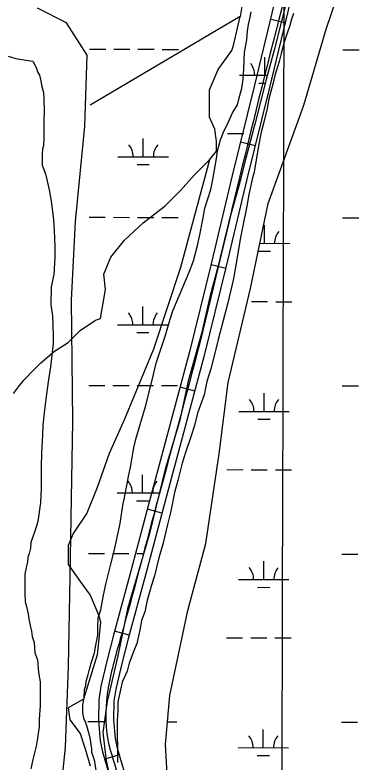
# Model space of a CAD drawing. Extents: x 3180038 to 3217926, y 922069 to 947485.
# Drawn here: x 3186348 to 3187030, y 928933 to 930412 of the extents above; entities that cross this region are included whole.
import ezdxf

# ---------------------------------------------------------------- set-up
doc = ezdxf.new("R2010")
doc.units = 0
for name, color, linetype in [('V-GRID-MAJR', 7, 'Continuous'), ('V-ROAD-CNTR', 7, 'Continuous'), ('V-SITE-VEGE', 7, 'Continuous'), ('V-TOPO-SHOR', 7, 'Continuous'), ('V-WETL-SWMP', 7, 'Continuous')]:
    doc.layers.add(name, color=color, linetype=linetype)

msp = doc.modelspace()

# ---------------------------------------------------------------- linework, layer by layer
at = {"layer": 'V-GRID-MAJR'}
msp.add_spline([(3186873.7, 927512.8), (3186889.6, 933574.8), (3186905.4, 939637.9), (3186921.3, 945701), (3186921.3, 945702.1)], degree=3, dxfattribs=at)
at = {"layer": 'V-ROAD-CNTR'}
for p, q in [((3186884.8, 930395.6), (3186855.7, 930402.9)), ((3186824.2, 930153), (3186795.1, 930160.3)), ((3186765.8, 929910), (3186736.7, 929917.2)), ((3186704.4, 929667.3), (3186675.5, 929675.1)), ((3186639.5, 929425.9), (3186610.6, 929433.7)), ((3186574.6, 929184.5), (3186545.6, 929192.3)), ((3186555.1, 928947.4), (3186526.3, 928939))]:
    msp.add_line(p, q, dxfattribs=at)
for points in [[(3186869.6, 930468.4), (3186823, 930272.7), (3186778.6, 930093.8), (3186737.2, 929919.2), (3186694.2, 929745.1), (3186653.4, 929592.9), (3186612.4, 929440.5), (3186578.3, 929313.8), (3186544.2, 929187.1), (3186530.9, 929135.5), (3186518.5, 929083.2), (3186514.2, 929056.1), (3186513.5, 929015.3), (3186517.4, 928975.1), (3186522, 928953.6), (3186539.1, 928894.7)], [(3186898.8, 930460.1), (3186852.1, 930265.4), (3186807.8, 930086.7), (3186766.3, 929912.1), (3186723.3, 929737.7), (3186682.4, 929585.1), (3186641.4, 929432.7), (3186607.3, 929306), (3186573.2, 929179.5), (3186560.1, 929128.3), (3186547.9, 929077.4), (3186544.1, 929053.5), (3186543.5, 929016.6), (3186547.1, 928979.7), (3186551.1, 928961), (3186568.6, 928900.7)]]:
    msp.add_lwpolyline(points, dxfattribs=at)
msp.add_spline([(3186882.4, 930447.7), (3186793.2, 930090.3), (3186708.8, 929741.4), (3186626.9, 929436.6), (3186558.7, 929183.3), (3186533.2, 929080.3), (3186532.3, 928977.4), (3186553.9, 928897.7), (3186556.9, 928841.6), (3186547.1, 928804.2), (3186528.1, 928775.9), (3186483, 928745.1), (3186436, 928710.1), (3186415.4, 928646), (3186324.4, 928285), (3186184.5, 927731.7), (3186131.7, 927517)], degree=3, dxfattribs=at)
at = {"layer": 'V-SITE-VEGE'}
for p, q in [((3186813.6, 930404.3), (3186816, 930418)), ((3186900.1, 930414.8), (3186896.1, 930403.6)), ((3186811.2, 930393.1), (3186813.6, 930404.3)), ((3186896.1, 930403.6), (3186892.9, 930390.8)), ((3186808.8, 930379.5), (3186811.2, 930393.1)), ((3186892.9, 930390.8), (3186886.5, 930371.6)), ((3186807.3, 930362.7), (3186808.8, 930379.5)), ((3186886.5, 930371.6), (3186881.8, 930357.9)), ((3186803.3, 930337.9), (3186807.3, 930362.7)), ((3186881.8, 930357.9), (3186875.4, 930335.5)), ((3186335, 930330.5), (3186350.2, 930325.7)), ((3186350.2, 930325.7), (3186353.4, 930324.9)), ((3186801.7, 930305), (3186803.3, 930337.9)), ((3186875.4, 930335.5), (3186871.4, 930319.5)), ((3186353.4, 930324.9), (3186383.8, 930320.1)), ((3186383.8, 930320.1), (3186391.1, 930306.5)), ((3186871.4, 930319.5), (3186863.4, 930292.2)), ((3186391.1, 930306.5), (3186392.7, 930299.3)), ((3186392.7, 930299.3), (3186396.7, 930292.9)), ((3186800.1, 930285), (3186801.7, 930305)), ((3186396.7, 930292.9), (3186399.9, 930281.7)), ((3186399.9, 930281.7), (3186400.7, 930272.9)), ((3186797.7, 930266.6), (3186800.1, 930285)), ((3186863.4, 930292.2), (3186859.4, 930274.6)), ((3186400.7, 930272.9), (3186404.7, 930258.5)), ((3186792.1, 930244.9), (3186797.7, 930266.6)), ((3186859.4, 930274.6), (3186851.4, 930245.8)), ((3186404.7, 930258.5), (3186405.5, 930245.6)), ((3186405.5, 930245.6), (3186406.3, 930220.8)), ((3186788.9, 930233.7), (3186792.1, 930244.9)), ((3186851.4, 930245.8), (3186848.2, 930226.6)), ((3186778.5, 930216.9), (3186788.9, 930233.7)), ((3186848.2, 930226.6), (3186841, 930199.3)), ((3186406.3, 930220.8), (3186405.6, 930204)), ((3186772.1, 930201.7), (3186778.5, 930216.9)), ((3186405.6, 930204), (3186405.6, 930167.2)), ((3186761.7, 930180), (3186772.1, 930201.7)), ((3186841, 930199.3), (3186836.2, 930180.1)), ((3186755.3, 930164.8), (3186761.7, 930180)), ((3186836.2, 930180.1), (3186830.6, 930152.9)), ((3186405.6, 930167.2), (3186404.8, 930152.7)), ((3186749.8, 930143.2), (3186755.3, 930164.8)), ((3186404.8, 930152.7), (3186403.2, 930146.3)), ((3186830.6, 930152.9), (3186821.9, 930100.8)), ((3186403.2, 930146.3), (3186402.4, 930136.7)), ((3186402.4, 930136.7), (3186402.4, 930114.3)), ((3186747.4, 930128), (3186749.8, 930143.2)), ((3186740.2, 930086.3), (3186747.4, 930128)), ((3186402.4, 930114.3), (3186408.8, 930097.5)), ((3186408.8, 930097.5), (3186416.1, 930065.4)), ((3186818.7, 930089.6), (3186811.5, 930056.7)), ((3186821.9, 930100.8), (3186818.7, 930089.6)), ((3186736.2, 930066.3), (3186740.2, 930086.3)), ((3186416.1, 930065.4), (3186420.1, 930043)), ((3186724.2, 930029.4), (3186736.2, 930066.3)), ((3186811.5, 930056.7), (3186807.5, 930033.5)), ((3186420.1, 930043), (3186424.9, 930007)), ((3186807.5, 930033.5), (3186799.5, 929994.3)), ((3186720.2, 930007), (3186724.2, 930029.4)), ((3186424.9, 930007), (3186425.7, 929985.4)), ((3186714.6, 929976.6), (3186720.2, 930007)), ((3186425.7, 929985.4), (3186427.4, 929953.3)), ((3186799.5, 929994.3), (3186794.7, 929967.8)), ((3186709.8, 929955.8), (3186714.6, 929976.6)), ((3186701.9, 929925.3), (3186709.8, 929955.8)), ((3186794.7, 929967.8), (3186786.8, 929919.8)), ((3186427.4, 929953.3), (3186427.4, 929931.7)), ((3186427.4, 929931.7), (3186425, 929898.1)), ((3186693.1, 929902.9), (3186701.9, 929925.3)), ((3186786.8, 929919.8), (3186780.4, 929886.9)), ((3186425, 929898.1), (3186420.2, 929874)), ((3186661.1, 929826), (3186693.1, 929902.9)), ((3186780.4, 929886.9), (3186769.2, 929839.7)), ((3186420.2, 929874), (3186419.4, 929838.8)), ((3186419.4, 929838.8), (3186422.7, 929816.4)), ((3186769.2, 929839.7), (3186750.8, 929769.2)), ((3186655.5, 929809.9), (3186661.1, 929826)), ((3186422.7, 929816.4), (3186424.3, 929777.1)), ((3186646.7, 929777.9), (3186655.5, 929809.9)), ((3186424.3, 929777.1), (3186424.3, 929761.9)), ((3186637.9, 929752.3), (3186646.7, 929777.9)), ((3186750.8, 929769.2), (3186745.2, 929745.1)), ((3186424.3, 929761.9), (3186418.7, 929715.4)), ((3186628.3, 929722.6), (3186637.9, 929752.3)), ((3186745.2, 929745.1), (3186736.4, 929711.5)), ((3186620.3, 929689), (3186628.3, 929722.6)), ((3186418.7, 929715.4), (3186413.9, 929685.8)), ((3186736.4, 929711.5), (3186728.5, 929686.7)), ((3186413.9, 929685.8), (3186409.2, 929651.4)), ((3186606.7, 929636.9), (3186620.3, 929689)), ((3186728.5, 929686.7), (3186722.9, 929660.2)), ((3186722.9, 929660.2), (3186710.1, 929623.4)), ((3186409.2, 929651.4), (3186406.8, 929630.5)), ((3186406.8, 929630.5), (3186403.6, 929600.1)), ((3186587.6, 929572), (3186606.7, 929636.9)), ((3186710.1, 929623.4), (3186703.7, 929599.3)), ((3186403.6, 929600.1), (3186402.8, 929580.1)), ((3186703.7, 929599.3), (3186696.5, 929576.9)), ((3186402.8, 929580.1), (3186401.2, 929545.6)), ((3186583.6, 929555.2), (3186587.6, 929572)), ((3186696.5, 929576.9), (3186686.1, 929545.7)), ((3186401.2, 929545.6), (3186400.4, 929517.6)), ((3186579.6, 929532), (3186583.6, 929555.2)), ((3186686.1, 929545.7), (3186679.7, 929524.8)), ((3186578, 929520), (3186579.6, 929532)), ((3186400.4, 929517.6), (3186400.5, 929474.4)), ((3186573.2, 929498.3), (3186578, 929520)), ((3186679.7, 929524.8), (3186670.9, 929490.4)), ((3186570.8, 929483.9), (3186573.2, 929498.3)), ((3186566, 929459.9), (3186570.8, 929483.9)), ((3186670.9, 929490.4), (3186664.5, 929466.4)), ((3186400.5, 929474.4), (3186398.9, 929447.1)), ((3186562, 929440.7), (3186566, 929459.9)), ((3186664.5, 929466.4), (3186657.4, 929429.5)), ((3186398.9, 929447.1), (3186393.3, 929409.5)), ((3186556.5, 929405.4), (3186562, 929440.7)), ((3186657.4, 929429.5), (3186650.2, 929403.1)), ((3186393.3, 929409.5), (3186387.7, 929390.2)), ((3186554.1, 929393.4), (3186556.5, 929405.4)), ((3186650.2, 929403.1), (3186641.4, 929364.6)), ((3186387.7, 929390.2), (3186379.7, 929367.8)), ((3186545.3, 929353.3), (3186554.1, 929393.4)), ((3186379.7, 929367.8), (3186378.9, 929356.6)), ((3186641.4, 929364.6), (3186633.4, 929337.4)), ((3186378.9, 929356.6), (3186376.5, 929346.2)), ((3186538.9, 929327.7), (3186545.3, 929353.3)), ((3186374.1, 929338.2), (3186373.3, 929329.4)), ((3186376.5, 929346.2), (3186374.1, 929338.2)), ((3186633.4, 929337.4), (3186624.6, 929302.1)), ((3186370.9, 929320.6), (3186367.8, 929305.3)), ((3186373.3, 929329.4), (3186370.9, 929320.6)), ((3186529.3, 929287.7), (3186538.9, 929327.7)), ((3186367.8, 929305.3), (3186367.8, 929266.1)), ((3186624.6, 929302.1), (3186618.2, 929281.3)), ((3186523.7, 929263.6), (3186529.3, 929287.7)), ((3186618.2, 929281.3), (3186609.4, 929250.1)), ((3186367.8, 929266.1), (3186368.6, 929250.1)), ((3186518.1, 929234.8), (3186523.7, 929263.6)), ((3186368.6, 929250.1), (3186371, 929241.3)), ((3186609.4, 929250.1), (3186605.4, 929230.8)), ((3186371, 929241.3), (3186374.2, 929226)), ((3186513.3, 929218.8), (3186518.1, 929234.8)), ((3186374.2, 929226), (3186375.8, 929216.4)), ((3186375.8, 929216.4), (3186378.2, 929203.6)), ((3186512.5, 929197.9), (3186513.3, 929218.8)), ((3186605.4, 929230.8), (3186599, 929213.2)), ((3186378.2, 929203.6), (3186381.4, 929192.4)), ((3186599, 929213.2), (3186595.8, 929194)), ((3186381.4, 929192.4), (3186382.3, 929182)), ((3186512.6, 929184.3), (3186512.5, 929197.9)), ((3186595.8, 929194), (3186589.5, 929167.6)), ((3186382.3, 929182), (3186386.3, 929170)), ((3186508.6, 929164.3), (3186512.6, 929184.3)), ((3186386.3, 929170), (3186387.9, 929149.2)), ((3186506.2, 929149.1), (3186508.6, 929164.3)), ((3186589.5, 929167.6), (3186583.9, 929153.1)), ((3186387.9, 929149.2), (3186392.7, 929135.6)), ((3186499, 929129), (3186506.2, 929149.1)), ((3186583.9, 929153.1), (3186574.3, 929129.1)), ((3186392.7, 929135.6), (3186395.1, 929110.7)), ((3186495, 929114.6), (3186499, 929129)), ((3186574.3, 929129.1), (3186570.3, 929113.1)), ((3186492.6, 929104.2), (3186495, 929114.6)), ((3186570.3, 929113.1), (3186560.7, 929091.4)), ((3186395.1, 929110.7), (3186398.3, 929092.3)), ((3186489.4, 929093), (3186492.6, 929104.2)), ((3186398.3, 929092.3), (3186398.4, 929044.3)), ((3186486.2, 929077), (3186488.6, 929085)), ((3186488.6, 929085), (3186489.4, 929093)), ((3186560.7, 929091.4), (3186557.5, 929076.2)), ((3186485.4, 929060.2), (3186486.2, 929077)), ((3186557.5, 929076.2), (3186551.9, 929052.2)), ((3186483, 929046.5), (3186485.4, 929060.2)), ((3186398.4, 929044.3), (3186396, 929017.8)), ((3186483, 929030.5), (3186483, 929046.5)), ((3186551.9, 929052.2), (3186551.9, 929036.2)), ((3186483.8, 929024.1), (3186483, 929030.5)), ((3186485.4, 929017.7), (3186483.8, 929024.1)), ((3186551.9, 929036.2), (3186551.1, 929014.6)), ((3186396, 929017.8), (3186396, 929003.4)), ((3186488.7, 929011.3), (3186485.4, 929017.7)), ((3186491.9, 929000.1), (3186488.7, 929011.3)), ((3186551.1, 929014.6), (3186551.2, 928932.1)), ((3186396, 929003.4), (3186392.8, 928980.2)), ((3186494.3, 928992.9), (3186491.9, 929000.1)), ((3186392.8, 928980.2), (3186390.4, 928965)), ((3186497.5, 928980.9), (3186494.3, 928992.9)), ((3186500.7, 928959.3), (3186497.5, 928980.9)), ((3186390.4, 928965), (3186384, 928938.5)), ((3186500.7, 928952), (3186500.7, 928959.3)), ((3186503.1, 928944.8), (3186500.7, 928952)), ((3186384, 928938.5), (3186380, 928920.1)), ((3186506.3, 928934.4), (3186503.1, 928944.8)), ((3186510.4, 928907.2), (3186506.3, 928934.4))]:
    msp.add_line(p, q, dxfattribs=at)
at = {"layer": 'V-TOPO-SHOR'}
for points in [[(3186798.1, 930432.4), (3186794.7, 930408.8), (3186497.5, 930233.1)], [(3186345.5, 929662.3), (3186355.6, 929675.8), (3186365.7, 929689.3), (3186386, 929709.6), (3186399.5, 929723.1), (3186426.5, 929746.7), (3186453.6, 929763.6), (3186477.2, 929787.2), (3186507.6, 929807.5), (3186517.7, 929810.9), (3186527.9, 929868.3), (3186524.5, 929898.7), (3186538, 929932.5), (3186565, 929966.3), (3186602.2, 930000.1), (3186646.1, 930033.8), (3186676.5, 930064.2), (3186703.5, 930094.6), (3186733.9, 930125), (3186747.4, 930141.9), (3186747.4, 930162.2), (3186744.1, 930185.8), (3186733.9, 930209.5), (3186733.9, 930233.1), (3186733.9, 930263.5), (3186750.8, 930304.1), (3186767.7, 930327.7), (3186777.8, 930341.2), (3186781.2, 930351.4), (3186794.7, 930408.8)], [(3186733.9, 930125), (3186676.5, 929912.2), (3186622.5, 929750.1), (3186565, 929611.6), (3186534.6, 929544), (3186511, 929476.5), (3186490.7, 929425.8), (3186463.7, 929385.3), (3186453.6, 929361.6), (3186453.6, 929324.5), (3186477.2, 929290.7), (3186497.5, 929263.7), (3186514.4, 929223.1), (3186517.7, 929209.6), (3186511, 929145.4), (3186484, 929057.6), (3186453.6, 929040.7), (3186456.9, 929017.1), (3186477.2, 928990), (3186487.3, 928959.6), (3186497.5, 928925.9)]]:
    msp.add_lwpolyline(points, dxfattribs=at)
at = {"layer": 'V-WETL-SWMP'}
for p, q in [((3186965, 930383.9), (3187000.4, 930490.1)), ((3186890.1, 930454.7), (3186876.1, 930399.5)), ((3186450.5, 930396.2), (3186393, 930425.4)), ((3186876.1, 930399.5), (3186861.6, 930341.8)), ((3186491.5, 930332.4), (3186450.5, 930396.2)), ((3186920.8, 930233.5), (3186965, 930383.9)), ((3186496, 930344), (3186528, 930344)), ((3186544, 930343.9), (3186576, 930343.9)), ((3186592, 930343.8), (3186624, 930343.8)), ((3186640, 930343.7), (3186672, 930343.6)), ((3186861.6, 930341.8), (3186846.2, 930284)), ((3186998, 930342.9), (3187030, 930342.8)), ((3186487, 930191.7), (3186491.5, 930332.4)), ((3186843.2, 930292.5), (3186843.3, 930328.5)), ((3186793.2, 930292.6), (3186848.4, 930292.5)), ((3186846.2, 930284), (3186823.2, 930195.6)), ((3186831.2, 930277.1), (3186844.4, 930277.1)), ((3186850, 930038.7), (3186920.8, 930233.5)), ((3186823.2, 930195.6), (3186805.6, 930128.6)), ((3186468.5, 930003.3), (3186487, 930191.7)), ((3186602.4, 930131.2), (3186602.5, 930167.2)), ((3186769.6, 930177.2), (3186801.6, 930177.2)), ((3186817.6, 930177.1), (3186818.3, 930177.1)), ((3186552.4, 930131.3), (3186652.4, 930131.1)), ((3186805.6, 930128.6), (3186791.3, 930071.2)), ((3186590.4, 930115.8), (3186614.4, 930115.7)), ((3186791.3, 930071.2), (3186772, 930003.3)), ((3186814.6, 929870.6), (3186850, 930038.7)), ((3186460.1, 929847.1), (3186468.5, 930003.3)), ((3186495.3, 930011.4), (3186527.3, 930011.3)), ((3186543.3, 930011.3), (3186575.3, 930011.2)), ((3186591.3, 930011.1), (3186623.3, 930011.1)), ((3186639.3, 930011), (3186671.3, 930011)), ((3186772, 930003.3), (3186750.7, 929915.2)), ((3186997.2, 930010.2), (3187029.2, 930010.2)), ((3186842.5, 929959.8), (3186842.6, 929995.8)), ((3186833.4, 929959.9), (3186892.5, 929959.7)), ((3186830.5, 929944.4), (3186854.5, 929944.4)), ((3186750.7, 929915.2), (3186734.9, 929856.4)), ((3186770.4, 929684.7), (3186814.6, 929870.6)), ((3186734.9, 929856.4), (3186717.9, 929781.5)), ((3186463, 929608), (3186460.1, 929847.1)), ((3186816.8, 929844.5), (3186848.8, 929844.4)), ((3186864.8, 929844.3), (3186896.8, 929844.3)), ((3186601.7, 929798.5), (3186601.7, 929834.5)), ((3186551.7, 929798.6), (3186651.7, 929798.4)), ((3186589.6, 929783.1), (3186613.6, 929783.1)), ((3186717.9, 929781.5), (3186691.6, 929687.2)), ((3186494.5, 929678.7), (3186526.5, 929678.6)), ((3186542.5, 929678.6), (3186574.5, 929678.5)), ((3186590.5, 929678.5), (3186622.5, 929678.4)), ((3186638.5, 929678.4), (3186670.5, 929678.3)), ((3186691.6, 929687.2), (3186674.3, 929607.2)), ((3186752.7, 929543.1), (3186770.4, 929684.7)), ((3186996.5, 929677.6), (3187028.5, 929677.5)), ((3186841.7, 929627.2), (3186841.8, 929663.2)), ((3186791.7, 929627.3), (3186891.7, 929627)), ((3186457.4, 929301.2), (3186463, 929608)), ((3186674.3, 929607.2), (3186646, 929513.2)), ((3186829.7, 929611.8), (3186853.7, 929611.7)), ((3186726.1, 929366), (3186752.7, 929543.1)), ((3186646, 929513.2), (3186614.3, 929382.7)), ((3186600.9, 929465.8), (3186601, 929501.8)), ((3186768.1, 929511.9), (3186800.1, 929511.8)), ((3186816.1, 929511.8), (3186848.1, 929511.7)), ((3186864.1, 929511.7), (3186896.1, 929511.6)), ((3186550.9, 929466), (3186634.5, 929465.8)), ((3186588.9, 929450.4), (3186612.9, 929450.4)), ((3186614.3, 929382.7), (3186571.4, 929236.2)), ((3186690.8, 929233.3), (3186726.1, 929366)), ((3186493.8, 929346), (3186525.8, 929345.9)), ((3186541.8, 929345.9), (3186573.8, 929345.8)), ((3186589.8, 929345.8), (3186603.5, 929345.8)), ((3186995.7, 929344.9), (3187027.7, 929344.8)), ((3186841, 929294.5), (3186841.1, 929330.5)), ((3186454.6, 929122.2), (3186457.4, 929301.2)), ((3186791, 929294.6), (3186891, 929294.4)), ((3186829, 929279.1), (3186853, 929279)), ((3186571.4, 929236.2), (3186551.9, 929143.7)), ((3186655.4, 929065.1), (3186690.8, 929233.3)), ((3186767.3, 929179.2), (3186799.3, 929179.1)), ((3186815.3, 929179.1), (3186847.3, 929179)), ((3186863.3, 929179), (3186895.3, 929178.9)), ((3186551.9, 929143.7), (3186530.8, 929052.9)), ((3186448.2, 928962.4), (3186454.6, 929122.2)), ((3186646.5, 928967.7), (3186655.4, 929065.1)), ((3186530.8, 929052.9), (3186522.4, 928991.9)), ((3186493, 929013.3), (3186525, 929013.3)), ((3186650.6, 929013), (3186669, 929012.9)), ((3186995, 929012.2), (3187027, 929012.1)), ((3186840.2, 928961.8), (3186840.3, 928997.8)), ((3186522.4, 928991.9), (3186528.7, 928936.3)), ((3186655.4, 928808.4), (3186646.5, 928967.7)), ((3186435, 928836), (3186448.2, 928962.4)), ((3186790.2, 928961.9), (3186890.2, 928961.7)), ((3186528.7, 928936.3), (3186541.9, 928876.2)), ((3186828.2, 928946.4), (3186852.2, 928946.4))]:
    msp.add_line(p, q, dxfattribs=at)
for centre, start, end in [((3186788, 930293.1), 359.099, 40.6427), ((3186547.2, 930131.8), 359.099, 40.6427), ((3186657.7, 930131.5), 139.099, 180.6427), ((3186897.7, 929960.2), 139.099, 180.6427), ((3186546.4, 929799.1), 359.099, 40.6427), ((3186656.9, 929798.9), 139.099, 180.6427), ((3186786.5, 929627.8), 359.099, 40.6427), ((3186897, 929627.5), 139.099, 180.6427), ((3186545.7, 929466.4), 359.099, 40.6427), ((3186656.2, 929466.2), 139.099, 180.6427), ((3186785.8, 929295.1), 359.099, 40.6427), ((3186896.2, 929294.8), 139.099, 180.6427), ((3186785, 928962.4), 359.099, 40.6427), ((3186895.5, 928962.2), 139.099, 180.6427)]:
    msp.add_arc(centre, 35.2, start, end, dxfattribs=at)

doc.saveas('drawing.dxf')
